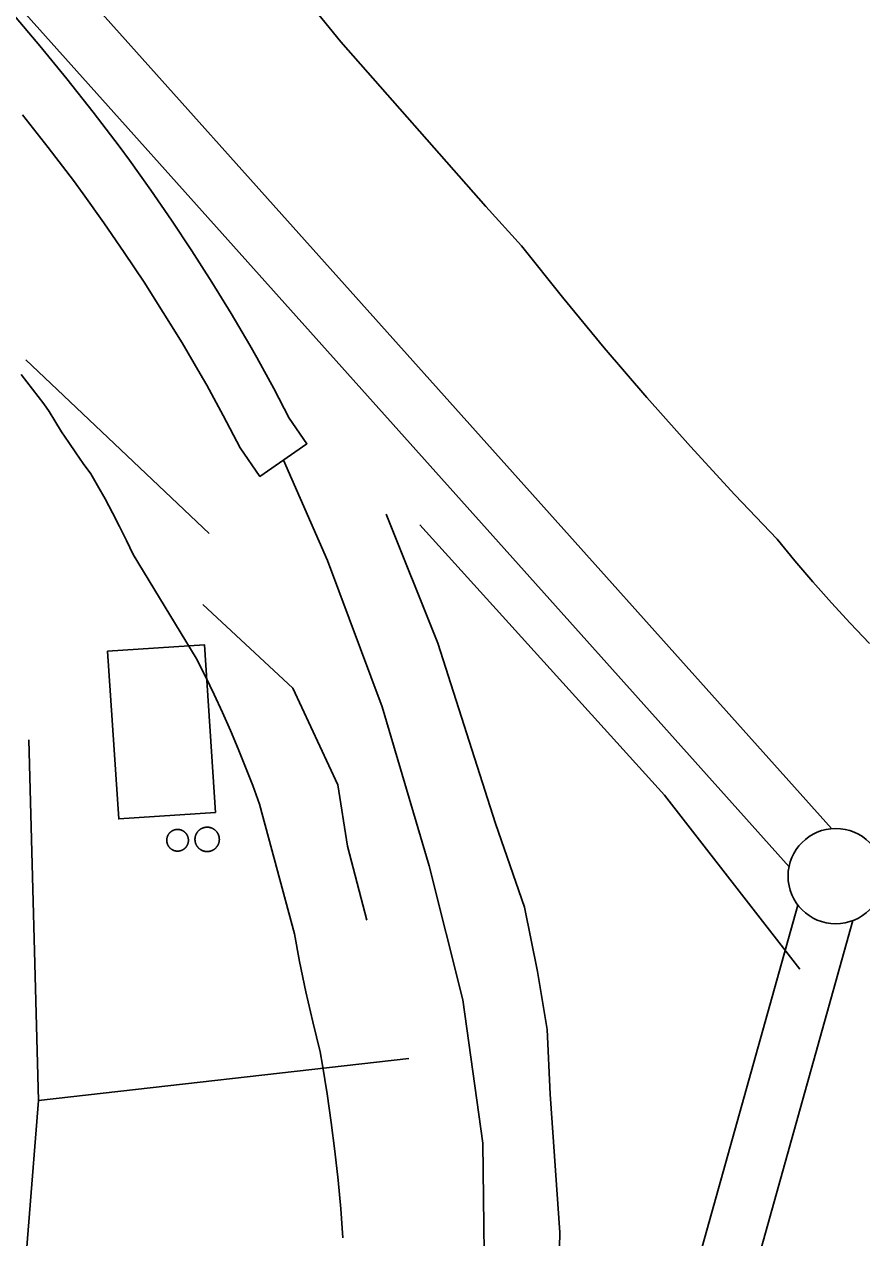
# Model space of a CAD drawing. Extents: x 3180038 to 3217926, y 922069 to 947485.
# Drawn here: x 3190489 to 3190929, y 944753 to 945389 of the extents above; entities that cross this region are included whole.
import ezdxf

# ---------------------------------------------------------------- set-up
doc = ezdxf.new("R2010")
doc.units = 0
for name, color, linetype in [('V-BLDG-OTLN', 7, 'Continuous'), ('V-DOMW-TANK', 7, 'Continuous'), ('V-LEVE-TOET', 7, 'Continuous'), ('V-ROAD-CNTR', 7, 'Continuous'), ('V-SURV-LINE', 7, 'Continuous'), ('V-TOPO-SHOR', 7, 'Continuous')]:
    doc.layers.add(name, color=color, linetype=linetype)

msp = doc.modelspace()

# ---------------------------------------------------------------- linework, layer by layer
at = {"layer": 'V-BLDG-OTLN'}
msp.add_lwpolyline([(3190589.84, 944975.66), (3190539.02, 944972.25), (3190533.12, 945060.21), (3190583.94, 945063.62)], close=True, dxfattribs=at)
at = {"layer": 'V-DOMW-TANK'}
for points in [[(3190567.35, 944955.97), (3190567.26, 944956.01), (3190567.17, 944956.06), (3190567.09, 944956.11), (3190567, 944956.16), (3190566.92, 944956.21), (3190566.83, 944956.26), (3190566.75, 944956.31), (3190566.67, 944956.37), (3190566.59, 944956.43), (3190566.51, 944956.48), (3190566.43, 944956.54), (3190566.35, 944956.61), (3190566.27, 944956.67), (3190566.19, 944956.73), (3190566.12, 944956.8), (3190566.05, 944956.86), (3190565.97, 944956.93), (3190565.9, 944957), (3190565.83, 944957.07), (3190565.76, 944957.14), (3190565.69, 944957.21), (3190565.63, 944957.29), (3190565.56, 944957.36), (3190565.5, 944957.44), (3190565.44, 944957.52), (3190565.38, 944957.59), (3190565.32, 944957.67), (3190565.26, 944957.75), (3190565.2, 944957.83), (3190565.15, 944957.92), (3190565.09, 944958), (3190565.04, 944958.08), (3190564.99, 944958.17), (3190564.94, 944958.26), (3190564.89, 944958.34), (3190564.84, 944958.43), (3190564.8, 944958.52), (3190564.75, 944958.61), (3190564.71, 944958.7), (3190564.67, 944958.79), (3190564.63, 944958.88), (3190564.6, 944958.97), (3190564.56, 944959.06), (3190564.53, 944959.16), (3190564.49, 944959.25), (3190564.46, 944959.35), (3190564.44, 944959.44), (3190564.41, 944959.54), (3190564.38, 944959.63), (3190564.36, 944959.73), (3190564.34, 944959.82), (3190564.32, 944959.92), (3190564.3, 944960.02), (3190564.28, 944960.12), (3190564.26, 944960.22), (3190564.25, 944960.31), (3190564.24, 944960.41), (3190564.23, 944960.51), (3190564.22, 944960.61), (3190564.21, 944960.71), (3190564.21, 944960.81), (3190564.2, 944960.91), (3190564.2, 944961.01), (3190564.2, 944961.11), (3190564.2, 944961.21), (3190564.21, 944961.3), (3190564.21, 944961.4), (3190564.22, 944961.5), (3190564.23, 944961.6), (3190564.24, 944961.7), (3190564.25, 944961.8), (3190564.26, 944961.9), (3190564.28, 944961.99), (3190564.3, 944962.09), (3190564.32, 944962.19), (3190564.34, 944962.29), (3190564.36, 944962.38), (3190564.38, 944962.48), (3190564.41, 944962.58), (3190564.44, 944962.67), (3190564.46, 944962.77), (3190564.49, 944962.86), (3190564.53, 944962.95), (3190564.56, 944963.05), (3190564.6, 944963.14), (3190564.63, 944963.23), (3190564.67, 944963.32), (3190564.71, 944963.41), (3190564.75, 944963.5), (3190564.8, 944963.59), (3190564.84, 944963.68), (3190564.89, 944963.77), (3190564.94, 944963.86), (3190564.99, 944963.94), (3190565.04, 944964.03), (3190565.09, 944964.11), (3190565.15, 944964.19), (3190565.2, 944964.28), (3190565.26, 944964.36), (3190565.32, 944964.44)], [(3190565.32, 944964.44), (3190565.38, 944964.52), (3190565.44, 944964.59), (3190565.5, 944964.67), (3190565.56, 944964.75), (3190565.63, 944964.82), (3190565.69, 944964.9), (3190565.76, 944964.97), (3190565.83, 944965.04), (3190565.9, 944965.11), (3190565.97, 944965.18), (3190566.05, 944965.25), (3190566.12, 944965.31), (3190566.19, 944965.38), (3190566.27, 944965.44), (3190566.35, 944965.51), (3190566.43, 944965.57), (3190566.51, 944965.63), (3190566.59, 944965.68), (3190566.67, 944965.74), (3190566.75, 944965.8), (3190566.83, 944965.85), (3190566.92, 944965.9), (3190567, 944965.95), (3190567.09, 944966), (3190567.17, 944966.05), (3190567.26, 944966.1), (3190567.35, 944966.14), (3190567.44, 944966.19), (3190567.53, 944966.23), (3190567.62, 944966.27), (3190567.71, 944966.31), (3190567.8, 944966.35), (3190567.9, 944966.38), (3190567.99, 944966.42), (3190568.08, 944966.45), (3190568.18, 944966.48), (3190568.27, 944966.51), (3190568.37, 944966.53), (3190568.46, 944966.56), (3190568.56, 944966.59), (3190568.66, 944966.61), (3190568.75, 944966.63), (3190568.85, 944966.65), (3190568.95, 944966.66), (3190569.05, 944966.68), (3190569.15, 944966.69), (3190569.24, 944966.71), (3190569.34, 944966.72), (3190569.44, 944966.72), (3190569.54, 944966.73), (3190569.64, 944966.74), (3190569.74, 944966.74), (3190569.84, 944966.74), (3190569.94, 944966.74), (3190570.04, 944966.74), (3190570.13, 944966.74), (3190570.24, 944966.73), (3190570.33, 944966.72), (3190570.43, 944966.72), (3190570.53, 944966.71), (3190570.63, 944966.69), (3190570.73, 944966.68), (3190570.83, 944966.66), (3190570.92, 944966.65), (3190571.02, 944966.63), (3190571.12, 944966.61), (3190571.21, 944966.59), (3190571.31, 944966.56), (3190571.41, 944966.53), (3190571.5, 944966.51), (3190571.6, 944966.48), (3190571.69, 944966.45), (3190571.79, 944966.42), (3190571.88, 944966.38), (3190571.97, 944966.35), (3190572.06, 944966.31), (3190572.15, 944966.27), (3190572.25, 944966.23), (3190572.34, 944966.19), (3190572.42, 944966.14), (3190572.51, 944966.1), (3190572.6, 944966.05), (3190572.69, 944966), (3190572.77, 944965.95), (3190572.86, 944965.9), (3190572.94, 944965.85), (3190573.03, 944965.8), (3190573.11, 944965.74), (3190573.19, 944965.68), (3190573.27, 944965.63), (3190573.35, 944965.57), (3190573.43, 944965.51), (3190573.51, 944965.44), (3190573.58, 944965.38), (3190573.66, 944965.31), (3190573.73, 944965.25), (3190573.8, 944965.18), (3190573.87, 944965.11), (3190573.94, 944965.04), (3190574.01, 944964.97)], [(3190574.01, 944964.97), (3190574.08, 944964.9), (3190574.15, 944964.82), (3190574.21, 944964.75), (3190574.28, 944964.67), (3190574.34, 944964.59), (3190574.4, 944964.52), (3190574.46, 944964.44), (3190574.52, 944964.36), (3190574.58, 944964.28), (3190574.63, 944964.19), (3190574.68, 944964.11), (3190574.74, 944964.03), (3190574.79, 944963.94), (3190574.84, 944963.86), (3190574.88, 944963.77), (3190574.93, 944963.68), (3190574.98, 944963.59), (3190575.02, 944963.5), (3190575.06, 944963.41), (3190575.1, 944963.32), (3190575.14, 944963.23), (3190575.18, 944963.14), (3190575.21, 944963.05), (3190575.25, 944962.95), (3190575.28, 944962.86), (3190575.31, 944962.77), (3190575.34, 944962.67), (3190575.37, 944962.58), (3190575.39, 944962.48), (3190575.42, 944962.38), (3190575.44, 944962.29), (3190575.46, 944962.19), (3190575.48, 944962.09), (3190575.5, 944961.99), (3190575.51, 944961.9), (3190575.53, 944961.8), (3190575.54, 944961.7), (3190575.55, 944961.6), (3190575.56, 944961.5), (3190575.56, 944961.4), (3190575.57, 944961.3), (3190575.57, 944961.21), (3190575.57, 944961.11), (3190575.57, 944961.01), (3190575.57, 944960.91), (3190575.57, 944960.81), (3190575.56, 944960.71), (3190575.56, 944960.61), (3190575.55, 944960.51), (3190575.54, 944960.41), (3190575.53, 944960.31), (3190575.51, 944960.21), (3190575.5, 944960.12), (3190575.48, 944960.02), (3190575.46, 944959.92), (3190575.44, 944959.82), (3190575.42, 944959.73), (3190575.39, 944959.63), (3190575.37, 944959.54), (3190575.34, 944959.44)], [(3190579.59, 944958.9), (3190579.54, 944959.01), (3190579.5, 944959.11), (3190579.46, 944959.21), (3190579.42, 944959.32), (3190579.38, 944959.42), (3190579.34, 944959.53), (3190579.31, 944959.63), (3190579.28, 944959.74), (3190579.25, 944959.85), (3190579.22, 944959.95), (3190579.19, 944960.06), (3190579.17, 944960.17), (3190579.14, 944960.28), (3190579.12, 944960.39), (3190579.1, 944960.5), (3190579.09, 944960.61), (3190579.07, 944960.72), (3190579.06, 944960.83), (3190579.05, 944960.94), (3190579.04, 944961.06), (3190579.03, 944961.17), (3190579.03, 944961.28), (3190579.02, 944961.39), (3190579.02, 944961.5), (3190579.02, 944961.61), (3190579.02, 944961.72), (3190579.03, 944961.84), (3190579.03, 944961.95), (3190579.04, 944962.06), (3190579.05, 944962.17), (3190579.06, 944962.28), (3190579.08, 944962.39), (3190579.09, 944962.5), (3190579.11, 944962.61), (3190579.13, 944962.72), (3190579.15, 944962.83), (3190579.17, 944962.94), (3190579.2, 944963.05), (3190579.23, 944963.16), (3190579.26, 944963.27), (3190579.29, 944963.37), (3190579.32, 944963.48), (3190579.36, 944963.58), (3190579.39, 944963.69), (3190579.43, 944963.79), (3190579.47, 944963.9), (3190579.51, 944964), (3190579.56, 944964.11), (3190579.6, 944964.21), (3190579.65, 944964.31), (3190579.7, 944964.41), (3190579.75, 944964.51), (3190579.81, 944964.6), (3190579.86, 944964.7), (3190579.91, 944964.8), (3190579.97, 944964.89), (3190580.03, 944964.99), (3190580.1, 944965.08), (3190580.16, 944965.17), (3190580.22, 944965.27), (3190580.29, 944965.36), (3190580.35, 944965.44), (3190580.42, 944965.53), (3190580.49, 944965.62), (3190580.57, 944965.7), (3190580.64, 944965.79), (3190580.71, 944965.87), (3190580.79, 944965.95), (3190580.87, 944966.03), (3190580.95, 944966.11), (3190581.03, 944966.19), (3190581.11, 944966.27), (3190581.19, 944966.34), (3190581.28, 944966.41), (3190581.36, 944966.48), (3190581.45, 944966.55), (3190581.54, 944966.62), (3190581.63, 944966.69), (3190581.72, 944966.75), (3190581.81, 944966.82), (3190581.9, 944966.88), (3190582, 944966.94), (3190582.09, 944967), (3190582.19, 944967.06), (3190582.29, 944967.11), (3190582.38, 944967.16), (3190582.48, 944967.22), (3190582.58, 944967.27), (3190582.68, 944967.32), (3190582.78, 944967.36), (3190582.89, 944967.41), (3190582.99, 944967.45), (3190583.09, 944967.49), (3190583.2, 944967.53), (3190583.3, 944967.57), (3190583.4, 944967.61), (3190583.51, 944967.64), (3190583.62, 944967.67), (3190583.73, 944967.7), (3190583.84, 944967.73)], [(3190583.84, 944967.73), (3190583.94, 944967.76), (3190584.05, 944967.78), (3190584.16, 944967.8), (3190584.27, 944967.83), (3190584.38, 944967.84), (3190584.49, 944967.86), (3190584.6, 944967.88), (3190584.71, 944967.89), (3190584.82, 944967.9), (3190584.94, 944967.91), (3190585.05, 944967.92), (3190585.16, 944967.92), (3190585.27, 944967.93), (3190585.38, 944967.93), (3190585.49, 944967.93), (3190585.61, 944967.93), (3190585.72, 944967.92), (3190585.83, 944967.91), (3190585.94, 944967.91), (3190586.05, 944967.9), (3190586.16, 944967.89), (3190586.27, 944967.87), (3190586.38, 944967.85), (3190586.49, 944967.84), (3190586.6, 944967.82), (3190586.71, 944967.8), (3190586.82, 944967.77), (3190586.93, 944967.75), (3190587.04, 944967.72), (3190587.15, 944967.69), (3190587.25, 944967.66), (3190587.36, 944967.63), (3190587.47, 944967.59), (3190587.57, 944967.55), (3190587.68, 944967.51), (3190587.78, 944967.47), (3190587.88, 944967.43), (3190587.99, 944967.39), (3190588.09, 944967.34), (3190588.19, 944967.3), (3190588.29, 944967.25), (3190588.39, 944967.2), (3190588.49, 944967.14), (3190588.58, 944967.09), (3190588.68, 944967.03), (3190588.78, 944966.97), (3190588.87, 944966.91), (3190588.96, 944966.85), (3190589.05, 944966.79), (3190589.15, 944966.73), (3190589.24, 944966.66), (3190589.32, 944966.59), (3190589.41, 944966.52), (3190589.5, 944966.45), (3190589.58, 944966.38), (3190589.67, 944966.31), (3190589.75, 944966.23), (3190589.83, 944966.16), (3190589.91, 944966.08), (3190589.99, 944966), (3190590.07, 944965.92), (3190590.15, 944965.84), (3190590.22, 944965.75), (3190590.29, 944965.67), (3190590.36, 944965.58), (3190590.43, 944965.5), (3190590.5, 944965.41), (3190590.57, 944965.32), (3190590.63, 944965.23), (3190590.7, 944965.14), (3190590.76, 944965.04), (3190590.82, 944964.95), (3190590.88, 944964.85), (3190590.94, 944964.76), (3190590.99, 944964.66), (3190591.05, 944964.57), (3190591.1, 944964.47), (3190591.15, 944964.37), (3190591.2, 944964.26), (3190591.24, 944964.16), (3190591.29, 944964.06), (3190591.33, 944963.96), (3190591.37, 944963.86), (3190591.41, 944963.75), (3190591.45, 944963.65), (3190591.49, 944963.54), (3190591.52, 944963.44), (3190591.55, 944963.33), (3190591.58, 944963.22), (3190591.61, 944963.11), (3190591.64, 944963), (3190591.66, 944962.89), (3190591.69, 944962.79), (3190591.71, 944962.68), (3190591.73, 944962.56), (3190591.74, 944962.46), (3190591.76, 944962.35), (3190591.77, 944962.24), (3190591.78, 944962.12), (3190591.79, 944962.01)], [(3190591.79, 944962.01), (3190591.8, 944961.9), (3190591.8, 944961.79), (3190591.81, 944961.68), (3190591.81, 944961.57), (3190591.81, 944961.45), (3190591.81, 944961.34), (3190591.8, 944961.23), (3190591.8, 944961.12), (3190591.79, 944961.01), (3190591.78, 944960.9), (3190591.77, 944960.79), (3190591.75, 944960.68), (3190591.74, 944960.57), (3190591.72, 944960.46), (3190591.7, 944960.34), (3190591.68, 944960.24), (3190591.65, 944960.13), (3190591.63, 944960.02), (3190591.6, 944959.91), (3190591.57, 944959.8), (3190591.54, 944959.7), (3190591.51, 944959.59), (3190591.47, 944959.48), (3190591.43, 944959.37), (3190591.4, 944959.27), (3190591.36, 944959.17), (3190591.31, 944959.06), (3190591.27, 944958.96), (3190591.22, 944958.86), (3190591.18, 944958.76), (3190591.13, 944958.66), (3190591.08, 944958.56), (3190591.02, 944958.46), (3190590.97, 944958.36), (3190590.91, 944958.27), (3190590.85, 944958.17), (3190590.8, 944958.08), (3190590.73, 944957.99), (3190590.67, 944957.89), (3190590.61, 944957.8), (3190590.54, 944957.71), (3190590.47, 944957.62), (3190590.4, 944957.54), (3190590.33, 944957.45), (3190590.26, 944957.36), (3190590.19, 944957.28), (3190590.11, 944957.2), (3190590.04, 944957.12), (3190589.96, 944957.04), (3190589.88, 944956.96), (3190589.8, 944956.88), (3190589.72, 944956.8), (3190589.63, 944956.73), (3190589.55, 944956.66), (3190589.46, 944956.58), (3190589.38, 944956.52), (3190589.29, 944956.45), (3190589.2, 944956.38), (3190589.11, 944956.31), (3190589.02, 944956.25), (3190588.93, 944956.19), (3190588.83, 944956.13), (3190588.74, 944956.07), (3190588.64, 944956.01), (3190588.54, 944955.96), (3190588.45, 944955.9), (3190588.35, 944955.85), (3190588.25, 944955.8), (3190588.15, 944955.75), (3190588.04, 944955.7), (3190587.94, 944955.66), (3190587.84, 944955.62), (3190587.74, 944955.58), (3190587.63, 944955.54), (3190587.53, 944955.5), (3190587.42, 944955.46), (3190587.32, 944955.43), (3190587.21, 944955.39), (3190587.1, 944955.36), (3190586.99, 944955.34), (3190586.89, 944955.31), (3190586.77, 944955.28), (3190586.67, 944955.26), (3190586.56, 944955.24), (3190586.45, 944955.22), (3190586.34, 944955.2), (3190586.23, 944955.19), (3190586.12, 944955.18), (3190586, 944955.17), (3190585.89, 944955.16), (3190585.78, 944955.15), (3190585.67, 944955.14), (3190585.56, 944955.14), (3190585.45, 944955.14), (3190585.34, 944955.14), (3190585.22, 944955.14), (3190585.11, 944955.15), (3190585, 944955.15), (3190584.89, 944955.16), (3190584.78, 944955.17)], [(3190575.34, 944959.44), (3190575.31, 944959.35), (3190575.28, 944959.25), (3190575.25, 944959.16), (3190575.21, 944959.06), (3190575.18, 944958.97), (3190575.14, 944958.88), (3190575.1, 944958.79), (3190575.06, 944958.7), (3190575.02, 944958.61), (3190574.98, 944958.52), (3190574.93, 944958.43), (3190574.88, 944958.34), (3190574.84, 944958.26), (3190574.79, 944958.17), (3190574.74, 944958.08), (3190574.68, 944958), (3190574.63, 944957.92), (3190574.57, 944957.83), (3190574.52, 944957.75), (3190574.46, 944957.67), (3190574.4, 944957.59), (3190574.34, 944957.51), (3190574.28, 944957.44), (3190574.21, 944957.36), (3190574.15, 944957.29), (3190574.08, 944957.21), (3190574.01, 944957.14), (3190573.94, 944957.07), (3190573.87, 944957), (3190573.8, 944956.93), (3190573.73, 944956.86), (3190573.66, 944956.8), (3190573.58, 944956.73), (3190573.51, 944956.67), (3190573.43, 944956.61), (3190573.35, 944956.54), (3190573.27, 944956.48), (3190573.19, 944956.43), (3190573.11, 944956.37), (3190573.03, 944956.31), (3190572.94, 944956.26), (3190572.86, 944956.21), (3190572.77, 944956.16), (3190572.69, 944956.11), (3190572.6, 944956.06), (3190572.51, 944956.01), (3190572.42, 944955.97), (3190572.34, 944955.92), (3190572.25, 944955.88), (3190572.15, 944955.84), (3190572.06, 944955.8), (3190571.97, 944955.77), (3190571.88, 944955.73), (3190571.79, 944955.7), (3190571.69, 944955.66), (3190571.6, 944955.63), (3190571.5, 944955.6), (3190571.41, 944955.58), (3190571.31, 944955.55), (3190571.21, 944955.53), (3190571.12, 944955.5), (3190571.02, 944955.48), (3190570.92, 944955.46), (3190570.83, 944955.45), (3190570.73, 944955.43), (3190570.63, 944955.42), (3190570.53, 944955.41), (3190570.43, 944955.39), (3190570.33, 944955.39), (3190570.24, 944955.38), (3190570.13, 944955.37), (3190570.04, 944955.37), (3190569.94, 944955.37), (3190569.84, 944955.37), (3190569.74, 944955.37), (3190569.64, 944955.37), (3190569.54, 944955.38), (3190569.44, 944955.39), (3190569.34, 944955.39), (3190569.24, 944955.41), (3190569.15, 944955.42), (3190569.05, 944955.43), (3190568.95, 944955.45), (3190568.85, 944955.46), (3190568.75, 944955.48), (3190568.66, 944955.5), (3190568.56, 944955.53), (3190568.46, 944955.55), (3190568.37, 944955.58), (3190568.27, 944955.6), (3190568.18, 944955.63), (3190568.08, 944955.66), (3190567.99, 944955.7), (3190567.9, 944955.73), (3190567.8, 944955.77), (3190567.71, 944955.8), (3190567.62, 944955.84), (3190567.53, 944955.88), (3190567.44, 944955.92), (3190567.35, 944955.97)], [(3190584.78, 944955.17), (3190584.67, 944955.18), (3190584.56, 944955.2), (3190584.45, 944955.21), (3190584.34, 944955.23), (3190584.23, 944955.25), (3190584.12, 944955.27), (3190584.01, 944955.29), (3190583.9, 944955.32), (3190583.79, 944955.35), (3190583.68, 944955.38), (3190583.58, 944955.41), (3190583.47, 944955.44), (3190583.36, 944955.48), (3190583.26, 944955.51), (3190583.15, 944955.55), (3190583.05, 944955.59), (3190582.95, 944955.63), (3190582.84, 944955.68), (3190582.74, 944955.72), (3190582.64, 944955.77), (3190582.54, 944955.82), (3190582.44, 944955.87), (3190582.34, 944955.93), (3190582.24, 944955.98), (3190582.15, 944956.03), (3190582.05, 944956.09), (3190581.96, 944956.15), (3190581.87, 944956.22), (3190581.77, 944956.28), (3190581.68, 944956.34), (3190581.59, 944956.41), (3190581.5, 944956.47), (3190581.42, 944956.54), (3190581.33, 944956.61), (3190581.24, 944956.69), (3190581.16, 944956.76), (3190581.08, 944956.83), (3190581, 944956.91), (3190580.92, 944956.99), (3190580.84, 944957.07), (3190580.76, 944957.15), (3190580.68, 944957.23), (3190580.61, 944957.31), (3190580.54, 944957.4), (3190580.47, 944957.48), (3190580.4, 944957.57), (3190580.33, 944957.66), (3190580.26, 944957.75), (3190580.19, 944957.84), (3190580.13, 944957.93), (3190580.07, 944958.02), (3190580.01, 944958.12), (3190579.95, 944958.21), (3190579.89, 944958.31), (3190579.84, 944958.41), (3190579.78, 944958.5), (3190579.73, 944958.6), (3190579.68, 944958.7), (3190579.63, 944958.8), (3190579.59, 944958.9)]]:
    msp.add_lwpolyline(points, dxfattribs=at)
at = {"layer": 'V-LEVE-TOET'}
for points in [[(3190629.56, 945411.97), (3190655.62, 945379.73), (3190655.62, 945379.73), (3190731.71, 945293.5), (3190750.4, 945272.72), (3190750.4, 945272.72), (3190771.88, 945245.85), (3190793.82, 945219.36), (3190816.22, 945193.26), (3190839.07, 945167.55), (3190862.37, 945142.24), (3190884.54, 945118.95), (3190884.54, 945118.95), (3190893.84, 945107.68), (3190903.34, 945096.58), (3190913.03, 945085.64), (3190922.92, 945074.87), (3190932.98, 945064.28)], [(3190656.62, 944752.56), (3190655.5, 944767.72), (3190654.11, 944782.86), (3190652.46, 944797.98), (3190650.55, 944813.06), (3190648.37, 944828.11), (3190645.94, 944843.11), (3190644.7, 944850.17), (3190644.7, 944850.17), (3190640.84, 944865.89), (3190637.26, 944881.66), (3190633.96, 944897.5), (3190631.18, 944912), (3190631.18, 944912), (3190612.9, 944980.02), (3190612.9, 944980.02), (3190609.35, 944989.77), (3190605.62, 944999.47), (3190601.74, 945009.09), (3190597.68, 945018.65), (3190593.47, 945028.13), (3190589.09, 945037.54), (3190584.55, 945046.88), (3190579.85, 945056.13), (3190579.62, 945056.58), (3190579.62, 945056.58), (3190546.51, 945110.92), (3190546.51, 945110.92), (3190543.05, 945118.29), (3190539.45, 945125.61), (3190535.73, 945132.86), (3190531.88, 945140.05), (3190527.91, 945147.16), (3190524.36, 945153.3), (3190524.36, 945153.3), (3190520.39, 945158.7), (3190516.52, 945164.17), (3190512.74, 945169.7), (3190509.05, 945175.29), (3190505.45, 945180.94), (3190502.43, 945185.86), (3190502.43, 945185.86), (3190499.63, 945189.85), (3190496.75, 945193.79), (3190493.81, 945197.68), (3190490.8, 945201.51), (3190487.73, 945205.3)]]:
    msp.add_lwpolyline(points, dxfattribs=at)
at = {"layer": 'V-ROAD-CNTR'}
for points in [[(3190483.22, 945394.61), (3190497.67, 945377.59), (3190511.82, 945360.32), (3190525.66, 945342.81), (3190539.2, 945325.05), (3190544.58, 945317.73), (3190555.79, 945302.06), (3190566.75, 945286.17), (3190577.43, 945270.09), (3190587.82, 945253.82), (3190597.93, 945237.38), (3190607.77, 945220.73), (3190611.42, 945214.23), (3190620.34, 945197.93), (3190628.49, 945182.37), (3190637.78, 945168.96), (3190613.11, 945151.88), (3190602.78, 945166.81), (3190593.89, 945183.77), (3190585.19, 945199.68), (3190581.78, 945205.75), (3190572.24, 945221.89), (3190562.4, 945237.89), (3190552.29, 945253.71), (3190541.9, 945269.36), (3190531.24, 945284.82), (3190520.3, 945300.12), (3190515.19, 945307.07), (3190501.97, 945324.41), (3190488.44, 945341.51)], [(3190625.45, 945160.42), (3190648.6, 945107.74), (3190677.21, 945031.1), (3190701.89, 944947.58), (3190719.63, 944877.43), (3190730.17, 944802.18), (3190731.3, 944701.49), (3190727.39, 944601.06), (3190714.82, 944503.8), (3190679.66, 944364.28), (3190606.88, 944099.45), (3190509.66, 943760.71), (3190425.23, 943453.62)]]:
    msp.add_lwpolyline(points, dxfattribs=at)
at = {"layer": 'V-SURV-LINE'}
for points in [[(3190890.78, 944947.13), (3190222.21, 945693.32)], [(3190262.58, 945693.22), (3190913.11, 944967.17)], [(3190771.45, 944484.46), (3190895.45, 944927.08)], [(3190924.34, 944918.98), (3190800.34, 944476.36)]]:
    msp.add_lwpolyline(points, dxfattribs=at)
msp.add_circle((3190915.29, 944942.26), 25, dxfattribs=at)
at = {"layer": 'V-TOPO-SHOR'}
msp.add_line((3190490.21, 945213.07), (3190586.48, 945121.87), dxfattribs=at)
for points in [[(3190338.2, 943052.88), (3190360.16, 943120.43), (3190399, 943250.49), (3190461.49, 943492.01), (3190537.5, 943762.24), (3190591.55, 943975.06), (3190719.91, 944424.32), (3190750.31, 944545.93), (3190762.13, 944611.8), (3190768.89, 944684.42), (3190770.58, 944755.36), (3190765.51, 944827.99), (3190763.82, 944861.77), (3190758.75, 944892.17), (3190752, 944925.95), (3190736.8, 944969.86), (3190706.4, 945064.44), (3190679.37, 945132)], [(3190896.41, 944893.44), (3190825.47, 944984.64), (3190697.11, 945126.51)], [(3190583.1, 945084.71), (3190630.39, 945040.8), (3190654.04, 944990.13), (3190659.1, 944958.04), (3190669.24, 944919.19)], [(3190491.9, 945013.77), (3190496.96, 944824.61), (3190691.2, 944846.57)], [(3190496.96, 944824.61), (3190481.76, 944633.76), (3190463.18, 944432.77), (3190444.6, 944322.98), (3190355.09, 943924.39), (3190258.82, 943539.3), (3190235.17, 943454.85), (3190232.64, 943423.6)]]:
    msp.add_lwpolyline(points, dxfattribs=at)

doc.saveas('drawing.dxf')
